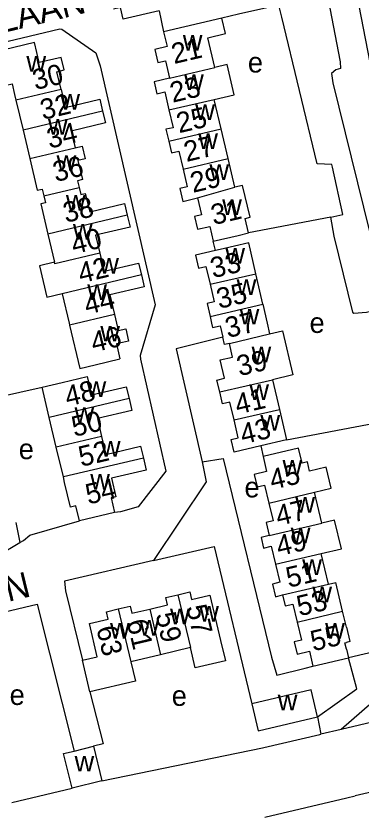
# Model space of a CAD drawing. Extents: x 157768 to 159790, y 387230 to 389604.
# Drawn here: x 159435.1 to 159502.9, y 388653.9 to 388810.4 of the extents above; entities that cross this region are included whole.
import ezdxf

# ---------------------------------------------------------------- set-up
doc = ezdxf.new("R2010")
doc.units = 0
for name, color, linetype in [('BLT_Basislijn', 7, 'Continuous'), ('BLT_Bebouwing', 7, 'Continuous'), ('BLT_Centroide', 7, 'Continuous'), ('BLT_Huisnummer', 7, 'Continuous'), ('BLT_Huisnummer_ tussenligend', 7, 'Continuous'), ('BLT_Onderverdeling_panden', 7, 'Continuous'), ('BLT_Straatnaam', 7, 'Continuous')]:
    doc.layers.add(name, color=color, linetype=linetype)

msp = doc.modelspace()

# ---------------------------------------------------------------- linework, layer by layer
at = {"layer": 'BLT_Basislijn'}
for p, q in [((159463.26, 388811.39), (159464.1, 388807.27)), ((159496.98, 388770.81), (159480.79, 388767.74)), ((159474.28, 388764.27), (159473.86, 388766.11)), ((159430.15, 388735.16), (159440.25, 388737.44)), ((159488.24, 388727.05), (159509.1, 388731.02)), ((159483.19, 388725.89), (159483.65, 388723.79)), ((159435.1, 388710.84), (159435.9, 388706.91)), ((159424.48, 388700.13), (159435.9, 388706.91)), ((159519.15, 388688.67), (159500.4, 388684.26)), ((159491.91, 388682.23), (159493.45, 388682.62)), ((159494.32, 388672.64), (159494.98, 388669.23)), ((159506.2, 388671.87), (159498.95, 388670.16)), ((159498.95, 388670.16), (159494.98, 388669.23)), ((159451.98, 388660.07), (159483.5, 388666.53)), ((159434.28, 388655.84), (159446.15, 388658.63)), ((159507.22, 388658.39), (159501.73, 388657.14))]:
    msp.add_line(p, q, dxfattribs=at)
for points in [[(159449.62, 389075.03), (159454.85, 389074.28), (159455.48, 389073.96), (159458.03, 389070.98), (159483.81, 388911.81), (159494.05, 388855.63), (159516.92, 388737.84), (159528.56, 388690.88), (159519.15, 388688.67)], [(159488.1, 388856.93), (159498.77, 388801.35), (159498.82, 388800.05), (159497.95, 388799.78), (159497.1, 388799.06), (159497.34, 388797.21), (159508.21, 388753.18), (159503.98, 388752.09)], [(159496.98, 388770.81), (159499.28, 388771.38), (159497.31, 388780.66), (159497.12, 388781.2), (159494.29, 388781.35), (159487.36, 388810.14), (159486.77, 388812.52), (159478.85, 388810.71), (159475.54, 388809.96)], [(159414.33, 388800.82), (159443.7, 388807.83), (159444.14, 388807.81), (159450.82, 388803.13), (159451.67, 388800.59), (159462.43, 388753.63), (159459.51, 388743.67), (159459.59, 388742.95)], [(159503.98, 388752.09), (159501.45, 388751.88), (159501.29, 388752.16), (159497.62, 388767.09), (159496.98, 388770.81)], [(159475.71, 388747.24), (159466.57, 388744.98), (159471.69, 388722.73)], [(159459.59, 388742.95), (159464.55, 388720.91), (159459.09, 388713.92), (159455.62, 388712.94), (159454.47, 388712.79)], [(159471.69, 388722.73), (159472.45, 388718.81), (159462.15, 388703.39)], [(159471.69, 388722.73), (159475.79, 388723.42), (159485.33, 388684.37), (159486.35, 388680.83), (159491.91, 388682.23)], [(159435.9, 388706.91), (159436.58, 388707.32), (159437.85, 388708.36), (159447.56, 388711.16)], [(159462.15, 388703.39), (159474.01, 388706.11), (159481.42, 388675.18)], [(159462.15, 388703.39), (159444.66, 388699.33), (159444.87, 388697.42), (159448.16, 388683.78)], [(159413.83, 388688.75), (159439.28, 388694.76), (159446.54, 388665.93)], [(159494.32, 388672.64), (159502.09, 388678.12), (159500.4, 388684.26)], [(159529.66, 388677.91), (159528.58, 388681.62), (159527.36, 388682.09), (159507.12, 388677.25), (159498.95, 388670.16)], [(159449.64, 388677.55), (159452.22, 388667.32), (159450.31, 388666.86)], [(159483.5, 388666.53), (159483.81, 388666.6), (159494.8, 388669.19), (159494.98, 388669.23)], [(159484, 388652.91), (159500.08, 388656.76), (159501.73, 388657.14)]]:
    msp.add_lwpolyline(points, dxfattribs=at)
at = {"layer": 'BLT_Bebouwing'}
for p, q in [((159475.54, 388809.96), (159464.1, 388807.27)), ((159435.11, 388793.8), (159436.5, 388787.96)), ((159475.43, 388788.21), (159474.07, 388793.98)), ((159436.5, 388787.96), (159437.83, 388782.36)), ((159476.79, 388782.39), (159475.43, 388788.21)), ((159478.13, 388776.72), (159476.79, 388782.39)), ((159441.39, 388767.5), (159442.71, 388761.97)), ((159483.61, 388753.71), (159482.22, 388759.73)), ((159485.5, 388738.89), (159486.85, 388733.05)), ((159441.65, 388731.49), (159440.25, 388737.44)), ((159486.85, 388733.05), (159488.24, 388727.05)), ((159443.04, 388725.63), (159441.65, 388731.49)), ((159488.24, 388727.05), (159483.19, 388725.89)), ((159444.42, 388719.78), (159443.04, 388725.63)), ((159495.21, 388710.72), (159493.77, 388716.81)), ((159454.47, 388712.79), (159447.56, 388711.16)), ((159496.51, 388698.73), (159495.08, 388704.76)), ((159496.51, 388698.73), (159497.92, 388699.07)), ((159499.27, 388693.39), (159497.92, 388699.07)), ((159500, 388690.3), (159499.27, 388693.39)), ((159469.36, 388686.24), (159463.5, 388684.86)), ((159500, 388685.95), (159500.4, 388684.26)), ((159463.5, 388684.86), (159457.66, 388683.48)), ((159493.45, 388682.62), (159500.4, 388684.26)), ((159493.07, 388677.93), (159481.42, 388675.18)), ((159494.32, 388672.64), (159493.07, 388677.93)), ((159481.42, 388675.18), (159482.67, 388669.89)), ((159482.67, 388669.89), (159494.32, 388672.64)), ((159446.54, 388665.93), (159450.31, 388666.86)), ((159450.31, 388666.86), (159451.98, 388660.07)), ((159444.48, 388665.42), (159446.54, 388665.93)), ((159446.15, 388658.63), (159444.48, 388665.42)), ((159451.98, 388660.07), (159446.15, 388658.63))]:
    msp.add_line(p, q, dxfattribs=at)
for points in [[(159463.26, 388811.39), (159456.18, 388809.73), (159455.65, 388812.01), (159454.27, 388811.69)], [(159474.14, 388800.26), (159472.77, 388806.1), (159476.25, 388806.92), (159475.54, 388809.96)], [(159464.1, 388807.27), (159464.78, 388804.38), (159462.36, 388803.81), (159462.97, 388801.24), (159464.45, 388801.59), (159465.26, 388798.13)], [(159443.96, 388795.9), (159443.13, 388799.41), (159444.59, 388799.76), (159444.01, 388802.23), (159439.7, 388801.21), (159438.76, 388805.14), (159430.56, 388803.19), (159432.14, 388796.52), (159434.34, 388797.05), (159434.85, 388794.92), (159435.11, 388793.8)], [(159474.07, 388793.98), (159477.97, 388794.9), (159476.58, 388800.83), (159474.14, 388800.26)], [(159465.26, 388798.13), (159462.26, 388797.42), (159462.81, 388795.1), (159464.32, 388795.46), (159465.15, 388791.94)], [(159443.96, 388795.9), (159444.8, 388792.39), (159451.59, 388794.01), (159452.14, 388791.68)], [(159452.14, 388791.68), (159452.7, 388789.35), (159445.93, 388787.74), (159446.71, 388784.47)], [(159465.15, 388791.94), (159465.97, 388788.42), (159464.58, 388788.1), (159465.12, 388785.78)], [(159465.12, 388785.78), (159465.67, 388783.47), (159467.1, 388783.81), (159467.93, 388780.3)], [(159446.71, 388784.47), (159448.13, 388784.81), (159448.73, 388782.3), (159447.28, 388781.96), (159448.16, 388778.25), (159447.18, 388778.01), (159447.51, 388776.66)], [(159437.83, 388782.36), (159439.31, 388776.13), (159440.24, 388776.36), (159440.56, 388775.01)], [(159467.93, 388780.3), (159468.75, 388776.8), (159467.29, 388776.46), (159467.88, 388773.94), (159470.77, 388774.62)], [(159447.51, 388776.66), (159447.83, 388775.29), (159448.73, 388775.51), (159449.59, 388771.89), (159456.42, 388773.52), (159456.97, 388771.2)], [(159480.79, 388767.74), (159480.12, 388770.59), (159481.09, 388770.82), (159479.62, 388777.08), (159478.13, 388776.72)], [(159440.56, 388775.01), (159440.89, 388773.66), (159439.98, 388773.44), (159441.39, 388767.5)], [(159470.77, 388774.62), (159471.55, 388771.29), (159470.15, 388770.96), (159470.74, 388768.45), (159473.17, 388769.02), (159473.86, 388766.11)], [(159456.97, 388771.2), (159457.52, 388768.89), (159450.73, 388767.28), (159451.58, 388763.74)], [(159473.86, 388766.11), (159478.73, 388767.25), (159480.79, 388767.74)], [(159482.22, 388759.73), (159480.82, 388765.78), (159475.23, 388764.49), (159474.28, 388764.27)], [(159451.58, 388763.74), (159452.42, 388760.2), (159459.21, 388761.82), (159459.76, 388759.49)], [(159474.28, 388764.27), (159470.36, 388763.36), (159470.95, 388760.8), (159472.43, 388761.14), (159473.24, 388757.66)], [(159442.71, 388761.97), (159439.74, 388761.26), (159441.19, 388755.15), (159444.16, 388755.86), (159444.18, 388755.79)], [(159459.76, 388759.49), (159460.32, 388757.17), (159453.54, 388755.56), (159454.46, 388751.72)], [(159473.24, 388757.66), (159474.04, 388754.17), (159472.65, 388753.85), (159473.24, 388751.31)], [(159444.18, 388755.79), (159445.55, 388750), (159445.64, 388749.63)], [(159483.61, 388753.71), (159484.47, 388750), (159484.94, 388747.93)], [(159454.46, 388751.72), (159454.87, 388750), (159455.21, 388748.56), (159456.67, 388748.91), (159457.24, 388746.49), (159454.84, 388745.92), (159455.54, 388742.99)], [(159473.24, 388751.31), (159473.54, 388750), (159473.74, 388749.13), (159475.2, 388749.47), (159475.71, 388747.24)], [(159445.64, 388749.63), (159447.67, 388741.12), (159450.67, 388741.83), (159455.54, 388742.99)], [(159484.94, 388747.93), (159487.48, 388748.52), (159489.49, 388739.84), (159485.5, 388738.89)], [(159475.13, 388736.49), (159474.59, 388738.83), (159476.04, 388739.17), (159475.21, 388742.79), (159477.65, 388743.35), (159477.03, 388746.04)], [(159477.03, 388746.04), (159476.04, 388745.82), (159475.71, 388747.24)], [(159440.25, 388737.44), (159444.2, 388738.37), (159449.07, 388739.52), (159449.92, 388735.91), (159456.77, 388737.52), (159457.32, 388735.18)], [(159457.32, 388735.18), (159457.87, 388732.84), (159451.11, 388731.25), (159451.94, 388727.73)], [(159477.95, 388731), (159477.14, 388734.5), (159475.67, 388734.16), (159475.13, 388736.49)], [(159483.19, 388725.89), (159477.96, 388724.68), (159477.38, 388727.17), (159478.76, 388727.49), (159477.95, 388731)], [(159451.94, 388727.73), (159452.77, 388724.22), (159459.59, 388725.83), (159460.14, 388723.48)], [(159493.77, 388716.81), (159497.03, 388717.56), (159496.04, 388721.72), (159492.78, 388720.95), (159492.36, 388722.74), (159491.31, 388722.49), (159490.61, 388725.44), (159483.65, 388723.79)], [(159460.14, 388723.48), (159460.7, 388721.14), (159453.87, 388719.53), (159454.73, 388715.88), (159453.79, 388715.66), (159454.47, 388712.79)], [(159483.65, 388723.79), (159484.35, 388720.85), (159481.88, 388720.27), (159482.46, 388717.84), (159483.93, 388718.19), (159484.76, 388714.66)], [(159447.56, 388711.16), (159446.87, 388714.08), (159445.82, 388713.83), (159444.67, 388718.7), (159444.42, 388719.78)], [(159484.76, 388714.66), (159485.6, 388711.14), (159484.23, 388710.81), (159484.84, 388708.25)], [(159495.08, 388704.76), (159499.02, 388705.68), (159497.68, 388711.3), (159495.21, 388710.72)], [(159484.84, 388708.25), (159483.27, 388707.87), (159483.76, 388705.8), (159485.25, 388706.16), (159486.09, 388702.62)], [(159486.09, 388702.62), (159486.93, 388699.08), (159485.48, 388698.74), (159486.07, 388696.25), (159487.48, 388696.59)], [(159461.39, 388693.83), (159464.9, 388694.66), (159464.56, 388696.1), (159466.9, 388696.65)], [(159466.9, 388696.65), (159469.25, 388697.21), (159469.6, 388695.73), (159473.2, 388696.58), (159475.31, 388687.65), (159476.25, 388683.67), (159470.31, 388682.26), (159469.36, 388686.24)], [(159487.48, 388696.59), (159487.99, 388694.43), (159489.51, 388694.79), (159490.35, 388691.26)], [(159455.21, 388693.85), (159457.54, 388694.4), (159457.87, 388693), (159461.39, 388693.83)], [(159448.16, 388683.78), (159451.08, 388684.47), (159449.54, 388691), (159453.22, 388691.87), (159452.88, 388693.3), (159455.21, 388693.85)], [(159490.35, 388691.26), (159491.19, 388687.74), (159489.78, 388687.4), (159490.36, 388684.96), (159492.76, 388685.53), (159493.45, 388682.62)], [(159500, 388690.3), (159500.69, 388687.42), (159500, 388687.26)], [(159500, 388685.95), (159499.71, 388687.19), (159500, 388687.26)], [(159449.64, 388677.55), (159448.16, 388683.78)], [(159457.66, 388683.48), (159458.57, 388679.66), (159449.64, 388677.55)]]:
    msp.add_lwpolyline(points, dxfattribs=at)
at = {"layer": 'BLT_Onderverdeling_panden'}
for p, q in [((159465.26, 388798.13), (159474.14, 388800.26)), ((159443.96, 388795.9), (159435.11, 388793.8)), ((159465.15, 388791.94), (159474.07, 388793.98)), ((159452.14, 388791.68), (159436.5, 388787.96)), ((159465.12, 388785.78), (159475.43, 388788.21)), ((159437.83, 388782.36), (159446.71, 388784.47)), ((159467.93, 388780.3), (159476.79, 388782.39)), ((159440.56, 388775.01), (159447.51, 388776.66)), ((159470.77, 388774.62), (159478.13, 388776.72)), ((159456.97, 388771.2), (159441.39, 388767.5)), ((159459.76, 388759.49), (159444.18, 388755.79)), ((159473.24, 388757.66), (159482.22, 388759.73)), ((159473.24, 388751.31), (159483.61, 388753.71)), ((159454.46, 388751.72), (159445.64, 388749.63)), ((159477.03, 388746.04), (159484.94, 388747.93)), ((159475.13, 388736.49), (159485.5, 388738.89)), ((159457.32, 388735.18), (159441.65, 388731.49)), ((159477.95, 388731), (159486.85, 388733.05)), ((159451.94, 388727.73), (159443.04, 388725.63)), ((159460.14, 388723.48), (159444.42, 388719.78)), ((159484.76, 388714.66), (159493.77, 388716.81)), ((159484.84, 388708.25), (159495.21, 388710.72)), ((159486.09, 388702.62), (159495.08, 388704.76)), ((159487.48, 388696.59), (159496.51, 388698.73)), ((159466.9, 388696.65), (159469.36, 388686.24)), ((159455.21, 388693.85), (159457.66, 388683.48)), ((159461.39, 388693.83), (159463.5, 388684.86)), ((159490.35, 388691.26), (159499.27, 388693.39))]:
    msp.add_line(p, q, dxfattribs=at)
msp.add_lwpolyline([(159451.58, 388763.74), (159442.78, 388761.65), (159442.71, 388761.97)], dxfattribs=at)

# ---------------------------------------------------------------- texts
at = {"layer": 'BLT_Centroide'}
for s, p in [('w', (159467.88, 388803.59)), ('w', (159437.17, 388799.41)), ('e', (159480.66, 388799.26)), ('w', (159468.14, 388795.84)), ('w', (159443.82, 388791.94)), ('w', (159470.33, 388789.91)), ('w', (159441.41, 388787.03)), ('w', (159470.92, 388784.25)), ('w', (159443.09, 388779.91)), ('w', (159473.11, 388778.16)), ('w', (159444.93, 388772.09)), ('w', (159475.62, 388771.27)), ('w', (159446.3, 388766.44)), ('w', (159476.24, 388761.72)), ('w', (159451.47, 388759.75)), ('w', (159478.46, 388755.53)), ('w', (159449.12, 388754.56)), ('w', (159479.05, 388749.75)), ('e', (159492.77, 388748.09)), ('w', (159451.68, 388746.41)), ('w', (159481.39, 388742.34)), ('w', (159448.98, 388735.5)), ('w', (159480.95, 388734.94)), ('w', (159446.61, 388730.41)), ('w', (159483.12, 388728.88)), ('e', (159435.66, 388723.28)), ('w', (159451.78, 388723.75)), ('w', (159487.46, 388720.06)), ('w', (159449.7, 388717.31)), ('e', (159479.99, 388715.77)), ('w', (159489.98, 388712.75)), ('w', (159489.08, 388706.72)), ('w', (159491.34, 388700.5)), ('w', (159493.33, 388695.16)), ('w', (159471.11, 388691.38)), ('w', (159465.38, 388690.8)), ('w', (159459.36, 388688.61)), ('w', (159453.59, 388688)), ('w', (159495.84, 388688)), ('e', (159433.87, 388674.98)), ('e', (159465.71, 388674.8)), ('w', (159486.53, 388673.91)), ('w', (159446.62, 388661.91))]:
    msp.add_text(s, height=4, dxfattribs=at).set_placement(p)
at = {"layer": 'BLT_Huisnummer'}
for s, rotation, p in [('21', 13.2327, (159466.17, 388800.92)), ('30', 13.37, (159438.91, 388795.8)), ('25', 13.2327, (159467.14, 388787.32)), ('34', 13.3753, (159441.69, 388784.28)), ('38', 13.3782, (159444.9, 388769.7)), ('31', 13.2327, (159473.93, 388769.27)), ('33', 13.2327, (159473.81, 388758.83)), ('42', 13.3734, (159447.84, 388757.82)), ('37', 13.2327, (159476.71, 388747.08)), ('46', 13.3691, (159450.35, 388744.24)), ('48', 13.2687, (159445.23, 388733.61)), ('43', 13.2327, (159479.67, 388726.19)), ('45', 13.2327, (159485.43, 388717.24)), ('54', 13.2784, (159449.3, 388714.35)), ('49', 13.2327, (159486.74, 388704.19)), ('57', 283.2913, (159468.53, 388694.23)), ('63', 283.298, (159450.88, 388690.08)), ('55', 13.2327, (159493.47, 388685.51))]:
    msp.add_text(s, height=4, rotation=rotation, dxfattribs=at).set_placement(p)
at = {"layer": 'BLT_Huisnummer_ tussenligend'}
for s, rotation, p in [('23', 13.2327, (159465.87, 388793.31)), ('32', 13.37, (159440.4, 388789.92)), ('27', 13.2327, (159468.6, 388781.68)), ('36', 13.3753, (159442.9, 388777.72)), ('29', 13.2327, (159469.86, 388775.6)), ('40', 13.3782, (159446.49, 388763.54)), ('35', 13.2327, (159475.01, 388752.8)), ('44', 13.3734, (159449.03, 388751.66)), ('39', 13.2327, (159478.99, 388739.57)), ('41', 13.2327, (159478.63, 388732.05)), ('50', 13.2687, (159446.56, 388727.64)), ('52', 13.2687, (159447.92, 388721.76)), ('47', 13.2327, (159486.63, 388710.14)), ('51', 13.2327, (159488.66, 388698)), ('53', 13.2327, (159490.77, 388692.4)), ('59', 283.2913, (159462.5, 388692.75)), ('61', 283.2913, (159456.85, 388691.37))]:
    msp.add_text(s, height=4, rotation=rotation, dxfattribs=at).set_placement(p)
at = {"layer": 'BLT_Straatnaam'}
for p in [(159389.58, 388796.49), (159378.72, 388681.8)]:
    msp.add_text('DUINKERKENLAAN', height=5, rotation=13.7558, dxfattribs=at).set_placement(p)

doc.saveas('drawing.dxf')
